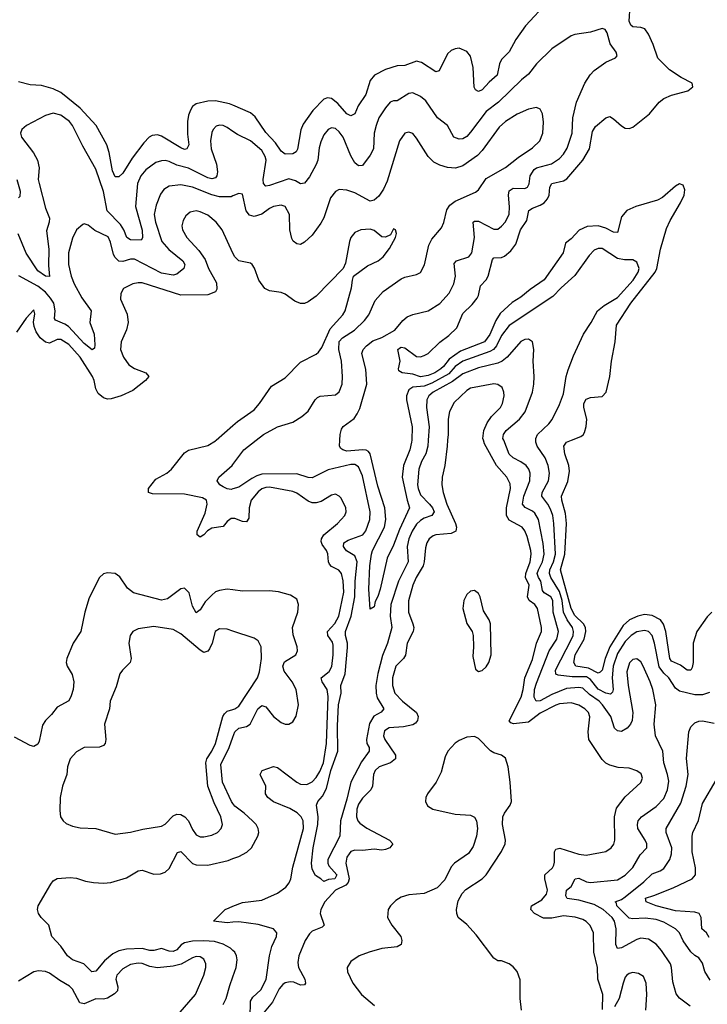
# Model space of a CAD drawing. Header units: inches. Extents: x 1843162 to 1959474, y 907081 to 1016326.
# Tile 478 of 656: x 1908897 to 1912455, y 987080 to 992178. Entities that reach past the tile are written whole.
import ezdxf

# ---------------------------------------------------------------- set-up
doc = ezdxf.new("R2010")
doc.units = ezdxf.units.IN
doc.header["$MEASUREMENT"] = 0
for name, color, linetype in [('B9908', 7, 'Continuous'), ('B9909', 7, 'Continuous'), ('B9918', 7, 'Continuous'), ('B9919', 7, 'Continuous')]:
    doc.layers.add(name, color=color, linetype=linetype)

msp = doc.modelspace()

# ---------------------------------------------------------------- linework, layer by layer
at = {"layer": 'B9908', "color": 5}
for points, elevation in [([(1910000, 989595.5), (1909990, 989595.5), (1909970, 989579.8), (1909950, 989553.5), (1909890, 989545.4), (1909868.1, 989531.9), (1909850, 989509.8), (1909830, 989499.2), (1909814.7, 989510), (1909814.2, 989530), (1909857, 989623), (1909866.8, 989670), (1909863.2, 989690), (1909842.4, 989702.4), (1909750, 989720.6), (1909582.9, 989722.9), (1909563.5, 989730), (1909563.5, 989750), (1909601, 989799), (1909657.7, 989830), (1909682.4, 989850), (1909750, 989935.5), (1909770, 989948.2), (1909870, 989973), (1909910, 989996.9), (1909913.6, 990000)], 480), ([(1910000, 989748.1), (1909990, 989744.8), (1909970, 989748.4), (1909950, 989758.7), (1909932.1, 989770), (1909918.2, 989790), (1909926.3, 989810), (1909996.5, 989870), (1910000, 989874.6)], 460), ([(1910000, 989225), (1909970, 989228.7), (1909930, 989222.2), (1909910, 989215.3), (1909890, 989198.6), (1909857, 989163), (1909830, 989121.7), (1909810, 989106.3), (1909790, 989140.7), (1909774, 989210), (1909750, 989234.8), (1909730, 989230.8), (1909661.5, 989178.5), (1909630, 989172.4), (1909485.3, 989210), (1909454.2, 989234.2), (1909413.9, 989293.9), (1909390, 989309.8), (1909350, 989313.6), (1909330, 989308.4), (1909310, 989289.6), (1909256.4, 989183.6), (1909233.6, 989110), (1909212.9, 989010), (1909172.9, 988950), (1909140.7, 988870), (1909137.6, 988850), (1909142.2, 988830), (1909167.2, 988787.2), (1909177.3, 988750), (1909173.6, 988710), (1909162.9, 988677.1), (1909150, 988651), (1909090, 988618.3), (1909060.2, 988579.8), (1909029.2, 988550), (1909015.2, 988524.8), (1908997.6, 988442.4), (1908990, 988426.6), (1908970, 988415.4), (1908950, 988419.7), (1908870, 988463.5)], 520), ([(1910000, 989012.2), (1909970, 989022), (1909930, 989024.7), (1909907.5, 989010), (1909892, 988950), (1909879.1, 988920.9), (1909870, 988908.1), (1909850, 988902), (1909830, 988914), (1909730, 988997.7), (1909690, 989020.3), (1909590, 989035.3), (1909510, 989024), (1909482.4, 989010), (1909468.8, 988990), (1909461.5, 988950), (1909473.7, 988870), (1909468.7, 988850), (1909428.5, 988810), (1909415.3, 988790), (1909396.5, 988723.5), (1909365.2, 988650), (1909360.8, 988610), (1909335.2, 988530), (1909342, 988450), (1909339.5, 988430), (1909330, 988420.5), (1909309, 988411), (1909230, 988409.8), (1909190, 988386.4), (1909157.8, 988350), (1909144.7, 988310), (1909139.6, 988270), (1909118.5, 988210), (1909106.5, 988150), (1909103.4, 988083.4), (1909108, 988050), (1909120.7, 988030), (1909136.5, 988016.5), (1909170, 988001.3), (1909210, 987993.4), (1909290.2, 987990.3), (1909390, 987960.4), (1909470, 987970.3), (1909532.9, 987987.1), (1909630, 988001.5), (1909650, 988013.1), (1909690, 988056.2), (1909710, 988064.1), (1909730, 988061.8), (1909751.1, 988051.1), (1909770, 988030.3), (1909790, 987984.9), (1909810, 987957.4), (1909830, 987946.9), (1909850, 987946.9), (1909890, 987955.6), (1909920.7, 987970), (1909939.7, 987990), (1909946, 988010), (1909937.5, 988050), (1909902.4, 988122.4), (1909870.9, 988210), (1909859.3, 988330), (1909864.3, 988350), (1909890.8, 988390), (1909910.3, 988430), (1909948.1, 988570), (1909955.7, 988584.3), (1909970, 988597.1), (1910000, 988606.5)], 540), ([(1910000, 988119.2), (1909992.1, 988130), (1909946.1, 988230), (1909937.9, 988322.1), (1909980.1, 988410), (1910000, 988462.6)], 520), ([(1910000, 987358.9), (1909987.8, 987370), (1909950, 987390.3), (1909904.4, 987404.4), (1909849.2, 987409.2), (1909790, 987407.1), (1909750, 987397.9), (1909732.6, 987387.4), (1909710, 987361.8), (1909690, 987353.1), (1909670, 987354.9), (1909630, 987367.9), (1909590, 987357.5), (1909570, 987358.3), (1909530, 987369.3), (1909450, 987366.1), (1909410, 987357.4), (1909378.8, 987341.2), (1909335.9, 987304.1), (1909290, 987250.9), (1909270, 987248.4), (1909228.7, 987288.7), (1909170, 987309.9), (1909144.2, 987330), (1909110, 987381.5), (1909063, 987430), (1909048, 987490), (1909007.4, 987530), (1908994.6, 987550), (1908988.5, 987570), (1908991.5, 987590), (1909057.4, 987702.6), (1909070, 987719.7), (1909090, 987731.1), (1909156.9, 987736.9), (1909190, 987732.8), (1909237.3, 987717.3), (1909278, 987710), (1909330, 987706.7), (1909368.7, 987710), (1909450, 987734.4), (1909510, 987771), (1909530, 987774.5), (1909590, 987752.8), (1909624.5, 987755.5), (1909650, 987764.7), (1909670, 987782.8), (1909713.5, 987866.5), (1909730, 987870.2), (1909790, 987809.4), (1909810, 987801.5), (1909870, 987800.5), (1909974.9, 987825.1), (1910000, 987834.1)], 520), ([(1910000, 987504.2), (1909970, 987501.2), (1909899.3, 987510), (1909959.7, 987570), (1909979.9, 987580.1), (1910000, 987587.6)], 480), ([(1909715.1, 987024.9), (1909806.6, 987130), (1909849.8, 987230), (1909860.3, 987270), (1909860.4, 987290), (1909850, 987313.7), (1909830, 987325.1), (1909810, 987326.8), (1909790, 987320.7), (1909732.9, 987287.1), (1909690, 987277.9), (1909610, 987269.2), (1909570, 987275.4), (1909530, 987290.4), (1909510, 987292.8), (1909470, 987286.5), (1909430, 987263.9), (1909399.4, 987230), (1909393.9, 987210), (1909403.7, 987170), (1909401.8, 987150), (1909386.8, 987133.2), (1909350, 987111.6), (1909330, 987106), (1909290, 987108.5), (1909230, 987081.8), (1909207.1, 987087.1), (1909170, 987157.6), (1909154.4, 987174.4), (1909103.5, 987203.5), (1909050, 987241.5), (1909030, 987249.7), (1908993.4, 987253.4), (1908970, 987248.4), (1908890, 987200.4)], 540), ([(1909950, 987079.1), (1909965.2, 987110), (1909983.6, 987176.4), (1910000, 987222.2)], 520)]:
    msp.add_lwpolyline(points, dxfattribs=dict(at, elevation=elevation))
at = {"layer": 'B9909', "color": 5}
for points, elevation in [([(1910000, 991734.7), (1909982.3, 991742.3), (1909910, 991757.1), (1909870, 991755.3), (1909810, 991741.6), (1909791.4, 991728.6), (1909780.6, 991710), (1909770, 991682.9), (1909764.4, 991650), (1909764.5, 991584.5), (1909771.4, 991530), (1909761.6, 991510), (1909750, 991506), (1909730, 991513.6), (1909630, 991575.4), (1909610, 991581.3), (1909582.5, 991577.6), (1909566.7, 991570), (1909539.1, 991540.9), (1909479, 991461.1), (1909430, 991383.5), (1909410, 991364), (1909390, 991364.4), (1909376.1, 991396.1), (1909360.1, 991490), (1909347, 991530), (1909292.8, 991630), (1909210, 991720.4), (1909110, 991800.2), (1909070, 991819.9), (1909010, 991836.5), (1908950, 991840.8), (1908890, 991856)], 420), ([(1910000, 991599.6), (1909970, 991619.8), (1909950, 991629.8), (1909930, 991631.4), (1909913.6, 991626.4), (1909897.3, 991610), (1909890, 991594.5), (1909883.5, 991550), (1909887.9, 991510), (1909915.6, 991430), (1909919.5, 991390), (1909917.3, 991370), (1909910, 991359.8), (1909890, 991354.5), (1909870, 991358.9), (1909770, 991408.7), (1909710, 991425.1), (1909670, 991443.8), (1909650, 991448.1), (1909630, 991447.9), (1909601.5, 991438.5), (1909550, 991399.8), (1909523.5, 991370), (1909505.5, 991330), (1909496.5, 991210), (1909530, 991087.3), (1909532.3, 991047.7), (1909524.5, 991035.5), (1909470, 991038.4), (1909450.8, 991050), (1909434.6, 991090), (1909417.4, 991117.4), (1909348.9, 991188.9), (1909330.9, 991289.1), (1909290, 991403.5), (1909222.8, 991522.8), (1909169.9, 991629.9), (1909154, 991650), (1909110, 991683.2), (1909070, 991694.7), (1909030, 991682.2), (1908932.4, 991630), (1908907.2, 991610), (1908900.3, 991590), (1908905.2, 991570), (1908968.3, 991488.3), (1908988.8, 991450), (1908997, 991410), (1908992.7, 991350), (1908996.4, 991330), (1909030, 991201.6), (1909050.1, 991150), (1909049.4, 991130), (1909035.6, 991084.4), (1909047, 990990), (1909045.2, 990905.2), (1909051.1, 990848.9), (1909030, 990849.3), (1908990, 990878.3), (1908929.6, 990969.6), (1908888.7, 991068.7)], 440), ([(1908881.5, 991350), (1908898.8, 991290), (1908897.7, 991262.3), (1908890, 991255.6)], 420), ([(1910000, 991265.5), (1909990, 991261.4), (1909930, 991261.1), (1909890, 991271.1), (1909790, 991310.9), (1909730, 991322.5), (1909670, 991315.8), (1909641.8, 991298.2), (1909625.6, 991274.4), (1909602.2, 991217.8), (1909593.1, 991170), (1909598.5, 991130), (1909632.7, 991030), (1909667.7, 990987.7), (1909741.4, 990930), (1909750.9, 990910), (1909746.7, 990890), (1909710, 990859.8), (1909690, 990854.7), (1909630, 990864.8), (1909490, 990938.3), (1909470, 990937.3), (1909430, 990925.2), (1909410, 990928.2), (1909390, 990947.3), (1909382.6, 990962.6), (1909366.5, 991026.5), (1909353.5, 991053.5), (1909285.6, 991085.6), (1909250, 991114.7), (1909230, 991120.7), (1909222.9, 991117.1), (1909190, 991089.6), (1909170, 991047), (1909149, 990971), (1909149, 990910), (1909162.7, 990850), (1909178.3, 990810), (1909217.4, 990737.4), (1909266.2, 990670), (1909260.1, 990610), (1909281.3, 990550), (1909286.1, 990493.9), (1909283.4, 990476.6), (1909271.4, 990468.6), (1909230, 990502), (1909148.7, 990588.7), (1909130, 990601.5), (1909081.8, 990621.8), (1909076.1, 990630), (1909080.5, 990670), (1909072.3, 990710), (1909056.7, 990736.7), (1909030, 990767.6), (1908990, 990797.9), (1908892.4, 990852.4)], 460), ([(1910000, 990969.1), (1909944.1, 991090), (1909913.8, 991130), (1909870, 991165.5), (1909830, 991182.5), (1909810, 991187.8), (1909779.1, 991180.9), (1909757, 991163), (1909742, 991138), (1909736.3, 991110), (1909738.5, 991090), (1909761, 991050), (1909822.9, 990982.9), (1909855.8, 990935.8), (1909873.7, 990890), (1909914.9, 990814.9), (1909916.9, 990783.1), (1909910, 990768.8), (1909870, 990753.3), (1909730, 990750.8), (1909530, 990814.7), (1909510, 990816), (1909482, 990810), (1909434.3, 990785.7), (1909419.3, 990760.7), (1909418.3, 990730), (1909453.1, 990653.1), (1909457.1, 990610), (1909448.7, 990571.3), (1909422.2, 990510), (1909417.8, 990470), (1909433.8, 990430), (1909461.1, 990390), (1909490, 990371.7), (1909548.4, 990350), (1909564.4, 990330), (1909547.2, 990310), (1909482.7, 990257.3), (1909422.3, 990230), (1909370, 990213.9), (1909350, 990213.6), (1909330, 990219.9), (1909302.2, 990242.2), (1909290, 990267.3), (1909282.1, 990310), (1909272.6, 990330), (1909210, 990430.8), (1909150, 990496.2), (1909110, 990521.8), (1909090, 990521.1), (1909050, 990503.2), (1909030, 990507.7), (1909002.7, 990530), (1908981.1, 990561.1), (1908971, 990590), (1908967.7, 990612.3), (1908974.3, 990654.3), (1908970, 990675.1), (1908930, 990632.3), (1908879.8, 990560.2)], 480), ([(1909913.6, 990000), (1910000, 990076.4)], 480)]:
    msp.add_lwpolyline(points, dxfattribs=dict(at, elevation=elevation))
at = {"layer": 'B9918', "color": 5}
for points, elevation in [([(1911010.1, 990000), (1911008.1, 989970), (1910997.7, 989930), (1910976, 989890), (1910961.6, 989850), (1910955.5, 989770), (1910957.8, 989750), (1910970, 989718.5), (1911017.9, 989670), (1911033, 989650), (1911040.7, 989630), (1911029.6, 989610.4), (1910990, 989596.9), (1910970, 989584.9), (1910950, 989565.4), (1910927.2, 989530), (1910910.9, 989490), (1910901.5, 989450), (1910905.9, 989370), (1910857.2, 989270), (1910817.4, 989150), (1910813.2, 989090), (1910822.5, 989030), (1910800.6, 988950), (1910774.2, 988885.8), (1910750, 988792.4), (1910739.9, 988730), (1910741.2, 988690), (1910746.8, 988666.8), (1910781, 988610), (1910766.9, 988593.1), (1910728.4, 988571.6), (1910705.8, 988534.2), (1910690.5, 988450), (1910693.3, 988430), (1910704.7, 988410), (1910705.4, 988390), (1910665.2, 988334.8), (1910610.7, 988229.3), (1910590, 988141.3), (1910555.7, 988030), (1910553.4, 987950), (1910491.3, 987830), (1910490.2, 987810), (1910496.6, 987796.6), (1910538.2, 987750), (1910527.3, 987730), (1910494.7, 987725.3), (1910470, 987715.3), (1910455.3, 987730), (1910426.5, 987746.5), (1910410, 987779.3), (1910406.3, 987810), (1910415.9, 987890), (1910439.4, 988010), (1910440.5, 988050), (1910431.8, 988110), (1910439.8, 988130), (1910462.6, 988157.4), (1910483.6, 988196.4), (1910506.7, 988290), (1910543.1, 988390), (1910541.3, 988521.3), (1910546.3, 988630), (1910560.6, 988690), (1910557.8, 988730), (1910580.1, 988790), (1910592.4, 988927.6), (1910593.2, 988950), (1910583.2, 988990), (1910583, 989010), (1910610.9, 989090), (1910629.9, 989190), (1910632.7, 989270), (1910642.9, 989370), (1910630, 989402), (1910588.3, 989428.3), (1910579, 989439), (1910572.1, 989450), (1910574, 989470), (1910596.4, 989483.6), (1910671.9, 989510), (1910688.5, 989531.5), (1910709, 989590), (1910710.3, 989630), (1910670, 989815.6), (1910650, 989863.5), (1910630, 989874.5), (1910610, 989875), (1910493.3, 989846.7), (1910410, 989806.1), (1910390, 989806.8), (1910330, 989827), (1910150, 989824.8), (1910123.2, 989816.8), (1910097.3, 989802.7), (1910030, 989758), (1910000, 989748.1)], 460), ([(1910000, 989874.6), (1910056.8, 989950), (1910120.1, 990000)], 460), ([(1911110.9, 990000), (1911107.8, 989970), (1911096.6, 989870), (1911082.3, 989810), (1911080.2, 989770), (1911087.4, 989730), (1911106.7, 989670), (1911152.4, 989570), (1911156.1, 989550), (1911153.5, 989530), (1911130, 989517.6), (1911050, 989510.5), (1911035.3, 989504.7), (1911015.2, 989490), (1911003.7, 989470), (1910996.3, 989443.7), (1910990.1, 989370.1), (1910984.4, 989350), (1910948.1, 989290), (1910930.2, 989250.2), (1910909, 989169), (1910908, 989110), (1910931.7, 989050), (1910936.4, 989030), (1910933.3, 989010), (1910901.5, 988950), (1910892.5, 988887.5), (1910881.8, 988870), (1910842.7, 988830), (1910826.4, 988770), (1910825, 988730), (1910838.4, 988690), (1910877.5, 988650), (1910950.1, 988590.1), (1910958.8, 988570), (1910955.4, 988550), (1910944.6, 988535.4), (1910930, 988526.7), (1910882.8, 988517.2), (1910808.9, 988511.1), (1910785, 988495), (1910779.5, 988470), (1910785.5, 988450), (1910841.3, 988370), (1910841.7, 988350), (1910815.8, 988330), (1910756.5, 988310), (1910736.8, 988290), (1910728.1, 988270), (1910721.8, 988210), (1910714, 988190), (1910670, 988146.6), (1910650, 988115.4), (1910641.5, 988090), (1910640.1, 988050), (1910646.8, 988030), (1910657.3, 988017.3), (1910692.5, 987992.5), (1910810.2, 987930), (1910827.2, 987910), (1910811.2, 987890), (1910790, 987882), (1910770, 987878.4), (1910730, 987882.7), (1910670, 987875.9), (1910630, 987877.4), (1910610, 987870.8), (1910600.6, 987859.4), (1910590, 987841), (1910583.9, 987810), (1910601, 987730), (1910596.7, 987710), (1910583.6, 987696.4), (1910530, 987669.9), (1910475, 987610), (1910455.2, 987570), (1910451.3, 987550), (1910472.6, 987490), (1910460.9, 987479.1), (1910410, 987458.4), (1910395.3, 987444.7), (1910374.4, 987410), (1910341, 987330), (1910336.1, 987296.1), (1910339.1, 987270), (1910372.2, 987210), (1910374.8, 987190), (1910370, 987180.4), (1910350, 987178), (1910315.1, 987195.1), (1910296.6, 987196.6), (1910270, 987191.3), (1910257.8, 987182.2), (1910239.6, 987160.4), (1910204.6, 987090), (1910152.1, 987027.9)], 480), ([(1910925, 990000), (1910924.7, 989990), (1910915.3, 989950), (1910883.2, 989870), (1910876.4, 989810), (1910901.6, 989690), (1910914.1, 989650), (1910861, 989539), (1910830, 989456.8), (1910798.7, 989390), (1910761.4, 989230), (1910750, 989192), (1910735.1, 989164.9), (1910730, 989138), (1910710, 989126), (1910703.6, 989230), (1910708.7, 989350), (1910717.1, 989410), (1910722.8, 989430), (1910783.7, 989550), (1910790.4, 989590), (1910786.4, 989650), (1910750, 989762.6), (1910709.4, 989929.4), (1910701.3, 989941.3), (1910689.3, 989949.3), (1910671.5, 989951.5), (1910590, 989943.3), (1910568.5, 989950), (1910558, 989958), (1910552.1, 989970), (1910553.8, 990000)], 440), ([(1911912.7, 987052.7), (1911913.4, 987130), (1911887.9, 987210), (1911885.9, 987270), (1911867.9, 987350), (1911866, 987450), (1911848.1, 987488.1), (1911828.2, 987508.2), (1911810, 987519.3), (1911770.5, 987530.5), (1911710, 987537.1), (1911650, 987525.4), (1911606.3, 987526.3), (1911561.2, 987550), (1911542, 987570), (1911545.4, 987590), (1911599.2, 987620.8), (1911623.2, 987650), (1911628.1, 987670), (1911613.4, 987730), (1911613.6, 987750), (1911653, 987787), (1911660.3, 987799.7), (1911664.3, 987815.7), (1911664.5, 987870), (1911670, 987883.6), (1911691.5, 987888.5), (1911790, 987856.8), (1911828.6, 987851.4), (1911930, 987870.4), (1911958, 987890), (1911971.3, 987908.7), (1911976.8, 987930), (1911974.1, 988050), (1911984.3, 988095.7), (1912030, 988153.6), (1912110, 988228.8), (1912118.7, 988250), (1912112.6, 988272.6), (1912090, 988288.2), (1912050, 988302.6), (1911994.1, 988305.9), (1911950, 988317.4), (1911930, 988327.7), (1911910, 988347.2), (1911842.3, 988450), (1911837.3, 988490), (1911847.4, 988567.4), (1911840.2, 988590), (1911821.2, 988610), (1911790, 988628.7), (1911750, 988639.9), (1911690, 988634.9), (1911670, 988629.4), (1911590, 988586.9), (1911530, 988541.4), (1911452.2, 988532.2), (1911437.2, 988537.2), (1911430, 988547), (1911492.3, 988670), (1911502.4, 988710), (1911509.7, 988770.3), (1911550, 988864.4), (1911570.3, 988949.7), (1911596.2, 989010), (1911597.2, 989030), (1911575.8, 989130), (1911562.3, 989150), (1911533.6, 989170), (1911524.4, 989190), (1911532.9, 989250), (1911514.7, 989290), (1911515.6, 989310), (1911538.3, 989370), (1911543.3, 989410), (1911541.8, 989430), (1911521.9, 989501.9), (1911510.9, 989530.9), (1911496, 989550), (1911430, 989586.4), (1911416.2, 989610), (1911416.1, 989650), (1911436.6, 989750), (1911435.3, 989775.3), (1911416.5, 989810), (1911363.9, 989870), (1911302.1, 989982.1), (1911296.8, 990000)], 480), ([(1912365.6, 987070), (1912310, 987111.3), (1912293.8, 987133.8), (1912275.8, 987195.8), (1912269.9, 987269.9), (1912263.9, 987290), (1912218.3, 987358.3), (1912190, 987391.6), (1912150, 987417.3), (1912110, 987422.2), (1912090, 987415.8), (1912010, 987371.4), (1911989.2, 987369.2), (1911981.7, 987390), (1911983.7, 987470), (1911974.2, 987510), (1911962.1, 987530), (1911915.3, 987570), (1911870, 987597.2), (1911790, 987619.7), (1911730, 987626.8), (1911722, 987642), (1911725.5, 987670), (1911750, 987690.2), (1911770.8, 987729.2), (1911790, 987732.6), (1911830, 987713.6), (1911850, 987710.5), (1911990, 987724.5), (1912030, 987748.8), (1912070, 987787.5), (1912106.7, 987853.3), (1912142, 987890), (1912142.3, 987910), (1912133.2, 987930), (1912094.9, 987990), (1912092.7, 988010), (1912096.8, 988030), (1912113.6, 988050), (1912190, 988104.6), (1912230, 988145.8), (1912248.3, 988190), (1912254.8, 988234.8), (1912249.4, 988269.4), (1912230.5, 988330), (1912224, 988390), (1912186.3, 988470), (1912180.2, 988530), (1912188.2, 988630), (1912173.2, 988710), (1912159.6, 988750), (1912122.3, 988830), (1912110, 988852.3), (1912090, 988868.6), (1912070, 988865.6), (1912052.9, 988847.1), (1912038.4, 988801.6), (1912044.4, 988730), (1912068.9, 988590), (1912066, 988550), (1912057.1, 988530), (1912040.2, 988510), (1912010, 988492.8), (1911990, 988495.1), (1911975.1, 988510), (1911955.4, 988570), (1911913.1, 988630), (1911894.5, 988650), (1911844.4, 988684.4), (1911810, 988716), (1911790, 988720.5), (1911725.7, 988714.3), (1911650, 988683.9), (1911590, 988650.7), (1911569.6, 988649.6), (1911558.5, 988670), (1911561.3, 988710), (1911570, 988742.6), (1911637.2, 988910), (1911676.5, 988970), (1911684.8, 989010), (1911657.6, 989110), (1911655.5, 989170), (1911644.2, 989190), (1911610.3, 989210.3), (1911602.2, 989222.2), (1911592.9, 989270), (1911580.4, 989290), (1911574.9, 989310), (1911580.4, 989330), (1911602.5, 989370), (1911611.1, 989410), (1911605.5, 989465.5), (1911581.2, 989590), (1911562.6, 989622.6), (1911550, 989633.3), (1911511.7, 989651.7), (1911498.7, 989670), (1911504.5, 989710), (1911536, 989790), (1911538.3, 989830), (1911531.6, 989850), (1911516.5, 989870), (1911490, 989889.3), (1911450, 989909.3), (1911430, 989927.5), (1911401.2, 990000)], 460), ([(1912465.3, 988694.7), (1912430, 988682.3), (1912390, 988681.9), (1912310, 988700.5), (1912290, 988716.8), (1912255.7, 988770), (1912230, 988794.6), (1912206.3, 988826.3), (1912181.9, 988950), (1912170, 988988.6), (1912150, 989009.2), (1912130, 989014.8), (1912090, 989009), (1912060.4, 988990), (1912030, 988957.7), (1911990, 988895.7), (1911967.4, 988830), (1911963.1, 988770), (1911967.9, 988710), (1911964.9, 988695.1), (1911953.8, 988686.2), (1911930, 988691.5), (1911890, 988712.2), (1911850, 988762.1), (1911830, 988775.1), (1911755.3, 988775.3), (1911683.5, 988783.5), (1911670, 988789.8), (1911669.9, 988810), (1911751.4, 988970), (1911760.3, 988990), (1911762.9, 989010), (1911757.1, 989030), (1911730.1, 989070.1), (1911711.2, 989110), (1911703.4, 989170), (1911690, 989217.1), (1911644.6, 989290), (1911638, 989310), (1911640.2, 989330), (1911658.4, 989370), (1911668.3, 989410), (1911660.5, 989570), (1911655, 989610), (1911643.9, 989643.9), (1911629.9, 989669.9), (1911599.2, 989710), (1911599.9, 989730), (1911632.1, 989790), (1911638.1, 989830), (1911631, 989870), (1911616.4, 989910), (1911574.4, 989970), (1911567, 989990), (1911567.5, 990000)], 440), ([(1912478, 989110), (1912453.3, 989086.7), (1912400.1, 989010), (1912381.6, 988950), (1912380.7, 988850), (1912376.2, 988823.8), (1912370, 988809.8), (1912350.2, 988809.8), (1912316.3, 988836.3), (1912270, 988855.7), (1912259.9, 988870), (1912239.5, 989010), (1912227.7, 989047.7), (1912212.8, 989070), (1912170, 989093), (1912130, 989098.8), (1912094.7, 989090), (1912052.1, 989070), (1912019.3, 989040.7), (1911950.6, 988930), (1911925.8, 988870), (1911910, 988809), (1911900.4, 988799.6), (1911890, 988793.9), (1911839.7, 988819.7), (1911775.1, 988830), (1911763.5, 988850), (1911771.7, 988890), (1911817.4, 988970), (1911825.5, 989010), (1911824.2, 989030), (1911813.6, 989050), (1911770, 989093), (1911750, 989129.9), (1911695.3, 989330), (1911717.3, 989410), (1911726.7, 989570), (1911721.1, 989621.1), (1911701.2, 989690), (1911699.5, 989710), (1911732.9, 989787.1), (1911740.9, 989840.9), (1911737.5, 989870), (1911716.7, 989930), (1911711.9, 989970), (1911726.8, 989990), (1911752.4, 990000)], 420), ([(1910000, 987587.6), (1910050, 987606.1), (1910150, 987618.7), (1910230, 987654.4), (1910273.6, 987686.4), (1910290.9, 987709.1), (1910299.1, 987730), (1910309.9, 987790), (1910364.9, 987990), (1910363.4, 988030), (1910353, 988050), (1910331.5, 988071.5), (1910293.7, 988093.7), (1910210, 988128.4), (1910181.1, 988150), (1910169.3, 988170), (1910170.6, 988210), (1910140.7, 988270), (1910151.3, 988290), (1910210, 988311.8), (1910230, 988306.2), (1910330, 988229.5), (1910350, 988219.3), (1910381.5, 988218.5), (1910410, 988232.1), (1910430, 988254.1), (1910450, 988285.1), (1910469.2, 988330), (1910483.4, 988430), (1910493.1, 988673.1), (1910487.1, 988710), (1910462.1, 988750), (1910457.2, 988770), (1910497.5, 988802.5), (1910511.1, 988828.9), (1910518.7, 988890), (1910518.6, 988938.6), (1910514.8, 988954.8), (1910490.9, 988990), (1910489, 989010), (1910527.8, 989052.2), (1910548.5, 989090), (1910573.1, 989213.1), (1910570, 989272.3), (1910561, 989310), (1910547.5, 989327.5), (1910510, 989346.6), (1910499.1, 989359.1), (1910494.1, 989370), (1910491.7, 989411.7), (1910483.8, 989430), (1910460.9, 989460.9), (1910456.5, 989476.5), (1910457.8, 989490), (1910471, 989510), (1910541.4, 989570), (1910579.6, 989610), (1910586, 989630), (1910583.5, 989650), (1910559.6, 989699.6), (1910550, 989711.6), (1910530, 989721.3), (1910510, 989716), (1910456.9, 989683.1), (1910430, 989675.6), (1910410, 989676.4), (1910390, 989684.1), (1910330, 989726), (1910310, 989734.6), (1910190, 989756.7), (1910170, 989756.1), (1910150, 989748.2), (1910130, 989732.5), (1910095.1, 989690), (1910084.3, 989650), (1910082.4, 989597.6), (1910070, 989578.4), (1910050, 989580.2), (1910010, 989595.4), (1910000, 989595.5)], 480), ([(1910000, 988462.6), (1910010.3, 988489.7), (1910030, 988510.1), (1910070, 988518.2), (1910089.9, 988530.1), (1910128.5, 988610), (1910150, 988626.1), (1910170, 988620.2), (1910210, 988570.1), (1910250, 988538.5), (1910270, 988530.2), (1910290, 988530.3), (1910310, 988542.6), (1910327.6, 988572.4), (1910338.5, 988630), (1910327.6, 988710), (1910306.4, 988750), (1910265.5, 988805.5), (1910257.8, 988830), (1910266.8, 988853.2), (1910324.8, 988890), (1910333.4, 988910), (1910333.1, 988930), (1910312.3, 988992.3), (1910307.7, 989030), (1910335.1, 989110), (1910339.7, 989150), (1910330, 989177), (1910297.5, 989197.5), (1910236, 989216), (1910190, 989220.4), (1910050, 989218.7), (1910000, 989225)], 520), ([(1910000, 988606.5), (1910010.3, 988609.7), (1910030, 988623.2), (1910127.1, 988770), (1910138.2, 988801.8), (1910147.4, 988870), (1910146.6, 988930), (1910130, 988962), (1910110, 988976.3), (1910000, 989012.2)], 540), ([(1912470, 987204.7), (1912441.3, 987250), (1912430, 987293.3), (1912410, 987321), (1912390, 987331.9), (1912370, 987351.9), (1912329, 987409), (1912310.4, 987450.4), (1912290.9, 987470), (1912230, 987505.8), (1912190, 987519.5), (1912133.8, 987526.2), (1912070, 987522.7), (1912050, 987525.9), (1911987.3, 987590), (1911984.1, 987604.1), (1911978, 987610), (1912010, 987623.1), (1912030, 987636.9), (1912126.5, 987713.5), (1912170, 987754.6), (1912210, 987770.1), (1912230, 987783.5), (1912260.4, 987830), (1912270, 987859.1), (1912270.8, 987890), (1912241, 987970), (1912241.4, 987990), (1912318.1, 988121.9), (1912345.3, 988210), (1912355, 988270), (1912347, 988353), (1912359.8, 988490), (1912370, 988515.8), (1912390, 988537), (1912410, 988545.3), (1912430, 988547.2), (1912490, 988535.5)], 440), ([(1911493.3, 987050), (1911486.3, 987110), (1911486.2, 987206.2), (1911470, 987249.5), (1911450, 987274), (1911430, 987289.6), (1911390, 987304.5), (1911370, 987305.1), (1911350, 987318.4), (1911259.4, 987439.4), (1911210, 987493.7), (1911166, 987530), (1911158.3, 987550), (1911156.9, 987570), (1911164.8, 987615.2), (1911185.9, 987654.1), (1911205.9, 987674.1), (1911289.5, 987730), (1911309.6, 987750), (1911390, 987870.6), (1911408.2, 987910), (1911411.1, 987930), (1911395.4, 988010), (1911395.8, 988050), (1911404.7, 988070), (1911435.1, 988110), (1911441.3, 988130), (1911435.3, 988230), (1911424.8, 988310), (1911410, 988354), (1911389.3, 988369.3), (1911350, 988381.6), (1911332.6, 988392.6), (1911270, 988455.4), (1911250, 988466.6), (1911210, 988462.7), (1911170, 988446.4), (1911150, 988432.1), (1911112.4, 988390), (1911098.9, 988361.1), (1911078.1, 988281.9), (1911051.4, 988230), (1911006.5, 988170), (1910998.3, 988150), (1910996.9, 988130), (1911006.6, 988106.6), (1911034.8, 988090), (1911150, 988063.8), (1911230, 988059.5), (1911249.1, 988049.1), (1911260.3, 988030), (1911265.8, 987990), (1911260.9, 987950), (1911243.1, 987896.9), (1911219, 987861), (1911146.4, 987810), (1911130, 987791.8), (1911095.6, 987724.4), (1911056.9, 987683.1), (1910990, 987653.8), (1910910, 987646.2), (1910870, 987633.8), (1910842.1, 987617.9), (1910814.6, 987590), (1910802.7, 987570), (1910799.6, 987530), (1910821.8, 987490), (1910868.7, 987430), (1910874.2, 987410), (1910870, 987389.8), (1910850, 987377.9), (1910770, 987368.3), (1910704.4, 987350), (1910653, 987330), (1910610, 987301.1), (1910591.4, 987270), (1910592.1, 987247.9), (1910621.1, 987190), (1910665.2, 987130), (1910733.2, 987073.2)], 520), ([(1912464.9, 987424.9), (1912450.5, 987450.5), (1912426.7, 987470), (1912422.9, 987530), (1912412.6, 987550), (1912390, 987557.3), (1912290, 987564), (1912189.6, 987590), (1912138, 987610), (1912135.1, 987630), (1912177.5, 987642.5), (1912277.2, 987682.8), (1912375.8, 987730), (1912394, 987750), (1912393.3, 987786.7), (1912376.4, 987870), (1912375.6, 987950), (1912380.4, 987970), (1912408.6, 988031.4), (1912430, 988119.3), (1912500, 988240)], 420), ([(1910000, 987834.1), (1910030, 987844.8), (1910071.9, 987868.1), (1910096.8, 987890), (1910128.8, 987950), (1910133.5, 987970), (1910130.8, 987990), (1910119.8, 988010), (1910101.3, 988030), (1910057.8, 988070), (1910010, 988105.4), (1910000, 988119.2)], 520), ([(1910088.8, 987010), (1910090, 987096.5), (1910102.8, 987117.2), (1910144.8, 987155.2), (1910172.3, 987207.7), (1910188.4, 987331.6), (1910201.3, 987378.7), (1910225.5, 987430), (1910227.9, 987450), (1910210.3, 987470.3), (1910130, 987493.4), (1910030, 987507.2), (1910000, 987504.2)], 480), ([(1910000, 987222.2), (1910017.2, 987270), (1910021.2, 987310), (1910019.1, 987330), (1910009.9, 987349.9), (1910000, 987358.9)], 520), ([(1912137, 987050), (1912141.1, 987130), (1912138.8, 987190), (1912124, 987224), (1912099.2, 987239.2), (1912070, 987243.9), (1912050, 987239.2), (1912038.9, 987230), (1912030, 987219.7), (1912018.5, 987190), (1911998.4, 987110), (1911973.8, 987066.2)], 480)]:
    msp.add_lwpolyline(points, dxfattribs=dict(at, elevation=elevation))
at = {"layer": 'B9918', "color": 5, "elevation": 520}
msp.add_lwpolyline([(1911250, 989222), (1911230, 989219.5), (1911210, 989200.9), (1911194, 989170), (1911189, 989130), (1911210, 989051.3), (1911237.1, 989010), (1911242.4, 988990), (1911245.5, 988930), (1911241.1, 988881.1), (1911255.3, 988815.3), (1911270, 988802.8), (1911290, 988807.7), (1911310, 988827.3), (1911324.5, 988850), (1911336.9, 988890), (1911332.3, 989050), (1911325.1, 989070), (1911296.6, 989116.6), (1911279.6, 989190), (1911270, 989206)], close=True, dxfattribs=at)
at = {"layer": 'B9919', "color": 5}
for points, elevation in [([(1911630, 992270.9), (1911514.3, 992145.7), (1911464.4, 992075.6), (1911430, 992012.1), (1911390, 991970.9), (1911379.2, 991950), (1911367.7, 991890), (1911325.2, 991854.8), (1911290, 991814), (1911270, 991806.6), (1911254.3, 991814.3), (1911247.9, 991827.9), (1911243.8, 991930), (1911230, 991989.6), (1911210, 992012.9), (1911170, 992029.8), (1911150, 992027.6), (1911130, 992018.8), (1911110, 992001), (1911067.7, 991912.3), (1911050, 991908.5), (1910976.4, 991956.4), (1910950, 991963.7), (1910890, 991941), (1910850, 991938.3), (1910790, 991920.2), (1910731.7, 991890), (1910710, 991862.4), (1910688.3, 991790), (1910648.6, 991731.4), (1910630, 991689.7), (1910617.2, 991682.8), (1910610, 991680.7), (1910590, 991690.6), (1910543.5, 991743.5), (1910510, 991769.9), (1910490, 991773.9), (1910470, 991766.4), (1910412.7, 991707.3), (1910363.7, 991636.3), (1910352.1, 991607.9), (1910333.3, 991506.6), (1910327, 991493), (1910310, 991482.8), (1910270, 991480.8), (1910250, 991496.8), (1910220.2, 991540.2), (1910170, 991594.1), (1910114.6, 991674.6), (1910090, 991696.2), (1910000, 991734.7)], 420), ([(1911752.4, 990000), (1911801, 990019), (1911812.5, 990027.5), (1911819.6, 990040.4), (1911828.6, 990071.4), (1911832.1, 990110), (1911815.4, 990170), (1911816.5, 990190), (1911827.8, 990212.2), (1911850, 990222.5), (1911910, 990227.5), (1911931.4, 990250), (1911949.8, 990330), (1911958.4, 990410), (1911977.8, 990510), (1911984.6, 990595.4), (1912058.8, 990710), (1912184.2, 990870), (1912194.1, 990890), (1912212.2, 990990), (1912243.8, 991096.2), (1912261.9, 991138.1), (1912316.7, 991230), (1912334.7, 991270), (1912337.7, 991297.7), (1912330, 991321.6), (1912310, 991327.3), (1912290, 991316.5), (1912222.2, 991257.8), (1912197, 991243), (1912084.2, 991210), (1912038.4, 991190), (1912010, 991156.8), (1911990, 991076.8), (1911970, 991077), (1911930, 991099.2), (1911890, 991110.6), (1911832.9, 991107.1), (1911791.2, 991088.8), (1911750, 991043.7), (1911720, 991020), (1911709.4, 990970), (1911610, 990831.4), (1911538.5, 990781.5), (1911490, 990740.4), (1911445.7, 990714.3), (1911383.3, 990656.7), (1911360.1, 990619.9), (1911330, 990547.2), (1911301.6, 990510), (1911178.2, 990461.8), (1911119.4, 990420.6), (1911090, 990381.9), (1911075.7, 990370), (1911044.2, 990350), (1911010, 990336), (1910970, 990329.5), (1910930, 990342.4), (1910875.3, 990350), (1910859, 990359), (1910856.2, 990370), (1910865.1, 990410), (1910853.2, 990470), (1910862.7, 990477.3), (1910870, 990482), (1910890, 990478.7), (1910950, 990433.7), (1910970, 990431.7), (1910990, 990438.3), (1911010, 990448.9), (1911070, 990508.3), (1911117.5, 990542.5), (1911158.4, 990581.6), (1911190, 990656.3), (1911237.4, 990702.6), (1911264.1, 990735.9), (1911271.3, 990750), (1911280.4, 990799.6), (1911309.5, 990830.5), (1911320.5, 990850), (1911343.5, 990936.5), (1911350, 990944.6), (1911390, 990947.1), (1911406, 990954.1), (1911438.6, 990981.4), (1911463.8, 991016.2), (1911488.7, 991090), (1911521.6, 991138.4), (1911531.9, 991190), (1911550, 991202.7), (1911590, 991217.2), (1911610, 991229.6), (1911627.1, 991250), (1911636, 991270), (1911640.4, 991310), (1911649.8, 991330), (1911710, 991343.1), (1911726.9, 991353.1), (1911809.9, 991450.1), (1911844.9, 991510), (1911861.3, 991598.7), (1911875.6, 991624.4), (1911930, 991670.2), (1911950, 991676.2), (1911970, 991665), (1912010, 991627.4), (1912030, 991615.8), (1912050, 991613.7), (1912070, 991620.7), (1912156.4, 991690), (1912205.1, 991750), (1912230, 991769.2), (1912270, 991786.7), (1912353.2, 991810), (1912379.5, 991830), (1912377, 991850), (1912319.3, 991879.3), (1912258.4, 991918.4), (1912198.9, 991978.9), (1912174.7, 992050), (1912150, 992103.5), (1912131, 992131), (1912110, 992137.7), (1912070, 992141.2), (1912058.5, 992150), (1912050.4, 992170.4), (1912055.5, 992250)], 420), ([(1910553.8, 990000), (1910555.4, 990030), (1910562.4, 990057.6), (1910570, 990071.4), (1910627, 990113), (1910643.6, 990136.4), (1910655.9, 990164.1), (1910692.2, 990290), (1910688.3, 990368.3), (1910667.4, 990450), (1910674.4, 990470), (1910691.6, 990490), (1910724.1, 990515.9), (1910770, 990532.5), (1910838, 990570), (1910878.9, 990621.1), (1910900.8, 990639.2), (1910930, 990651.3), (1911010, 990670.2), (1911071, 990709), (1911118.2, 990761.8), (1911143.7, 990810), (1911151.2, 990850), (1911144.5, 990915.5), (1911156.3, 990930), (1911220.5, 990950), (1911236.8, 990970), (1911250.3, 991050), (1911242.3, 991130), (1911250, 991135.2), (1911270, 991134), (1911350, 991092.6), (1911370, 991093.8), (1911390, 991108.3), (1911410, 991131.6), (1911428.7, 991171.3), (1911431.6, 991208.4), (1911425.2, 991270), (1911430, 991291.2), (1911450, 991305.1), (1911510, 991303.9), (1911524.7, 991310), (1911532.7, 991327.3), (1911537.9, 991370), (1911558.3, 991401.7), (1911570, 991410.7), (1911649, 991431), (1911690, 991458.6), (1911710, 991481.1), (1911730, 991513.1), (1911755.5, 991590), (1911758.4, 991670), (1911777, 991750), (1911821.2, 991850), (1911848, 991892), (1911870, 991915.6), (1911930, 991958.4), (1911978.9, 991981.1), (1911989, 991990), (1911982.7, 992010), (1911952.7, 992052.7), (1911936.8, 992110), (1911926.9, 992126.9), (1911910, 992132.3), (1911850, 992112.7), (1911770, 992101.7), (1911750, 992093.7), (1911650, 992026.4), (1911571.3, 991950), (1911530, 991896.4), (1911493.3, 991866.6), (1911374.8, 991750), (1911310, 991702.3), (1911230, 991594.8), (1911210, 991572.7), (1911190, 991561.8), (1911170, 991558.8), (1911142.4, 991570), (1911110.7, 991630.7), (1911058.7, 991670), (1910997.3, 991757.3), (1910970, 991780.7), (1910930, 991799.4), (1910910, 991795.4), (1910850, 991757.1), (1910830, 991757.8), (1910814.4, 991750), (1910790, 991721), (1910755.5, 991670), (1910740.8, 991630), (1910731.4, 991590), (1910727.7, 991510), (1910710, 991476.4), (1910670, 991423), (1910650, 991421.7), (1910630, 991436.4), (1910610, 991472.6), (1910570, 991569.8), (1910550, 991596.8), (1910530, 991613.6), (1910510, 991617.6), (1910493, 991610), (1910470, 991581.3), (1910454.7, 991545.3), (1910446.2, 991513.8), (1910439, 991450), (1910431.3, 991428.7), (1910396.6, 991363.4), (1910370, 991331), (1910350, 991328.7), (1910324, 991344), (1910290, 991354), (1910190, 991318.5), (1910170, 991316.2), (1910157.3, 991330), (1910155.8, 991350), (1910171.5, 991450), (1910167.5, 991470), (1910150, 991500.9), (1910090, 991551.1), (1910023.6, 991583.6), (1910000, 991599.6)], 440), ([(1910120.1, 990000), (1910158, 990030), (1910230, 990070.2), (1910310, 990093.6), (1910356.6, 990123.4), (1910389.8, 990150.2), (1910425.1, 990210), (1910437.8, 990222.2), (1910450.9, 990229.1), (1910530, 990236.1), (1910549.8, 990250.2), (1910564.6, 990290), (1910567.1, 990330), (1910561.4, 990410), (1910547.7, 990470), (1910550, 990511), (1910567, 990530), (1910628.4, 990570), (1910680.5, 990619.5), (1910702.4, 990650), (1910736.8, 990723.2), (1910777.3, 990770), (1910870, 990836.2), (1910890, 990845.2), (1910950, 990857.7), (1910970.7, 990869.3), (1910990.6, 990909.4), (1911013.4, 991010), (1911030, 991042), (1911079.8, 991100.2), (1911091.6, 991128.4), (1911106.5, 991193.5), (1911121.8, 991218.2), (1911150, 991238.2), (1911255.3, 991284.7), (1911270, 991297.6), (1911310, 991355.5), (1911410, 991411.8), (1911476, 991464), (1911550, 991513.5), (1911588.7, 991550), (1911604.1, 991590), (1911607.1, 991647.1), (1911602.4, 991690), (1911590, 991715.1), (1911570, 991723.6), (1911530, 991714.2), (1911470, 991688.2), (1911410, 991651.2), (1911378, 991622), (1911290, 991500.9), (1911265.3, 991474.7), (1911190, 991421.8), (1911151, 991409), (1911110, 991412.5), (1911070, 991424.8), (1911040.3, 991440.3), (1911009.9, 991469.9), (1910950, 991565.1), (1910930, 991588.2), (1910910, 991595.1), (1910890, 991591.1), (1910861.1, 991550), (1910798.3, 991341.7), (1910779.5, 991300.5), (1910755.6, 991264.4), (1910730, 991243.2), (1910710, 991238.8), (1910630, 991281.1), (1910590, 991295.7), (1910550, 991298), (1910530, 991288.5), (1910505.2, 991254.8), (1910470, 991151.6), (1910455.5, 991124.5), (1910410, 991062.3), (1910370, 991025.1), (1910350, 991014.3), (1910330, 991016.9), (1910311.9, 991031.9), (1910305.1, 991045.1), (1910294.8, 991090), (1910292.2, 991170), (1910270, 991210.9), (1910250, 991217.4), (1910210, 991209.8), (1910190, 991201), (1910150, 991171.3), (1910110, 991158), (1910086.2, 991166.2), (1910068.9, 991188.9), (1910050, 991273.6), (1910030, 991277.7), (1910000, 991265.5)], 460), ([(1910000, 990076.4), (1910023.2, 990096.8), (1910110, 990158.5), (1910138, 990190), (1910199.7, 990280.3), (1910270, 990323.6), (1910350, 990404.2), (1910430, 990446), (1910443, 990457), (1910459.1, 990480.9), (1910503.6, 990576.4), (1910569, 990650), (1910581.4, 990670), (1910614.2, 990790), (1910618, 990830), (1910624.5, 990850), (1910696.8, 990903.2), (1910751.6, 990930), (1910777.4, 990950), (1910810, 990993), (1910840.7, 991050), (1910846, 991070), (1910842, 991090), (1910830, 991094.5), (1910815.3, 991064.7), (1910790, 991051.1), (1910770, 991053.1), (1910730, 991085.5), (1910710, 991093), (1910661, 991090), (1910630, 991075.8), (1910610.3, 991050), (1910602.8, 991030), (1910582.3, 990917.7), (1910570.3, 990889.7), (1910430, 990746.8), (1910390, 990717.2), (1910370, 990708.7), (1910350, 990708.6), (1910320.7, 990720.7), (1910270, 990757.2), (1910250, 990764.8), (1910190, 990773.8), (1910165.8, 990785.8), (1910134.8, 990830), (1910112, 990892), (1910099.5, 990910), (1910090, 990916.9), (1910030, 990929.8), (1910009.2, 990949.2), (1910000, 990969.1)], 480), ([(1911567.5, 990000), (1911568, 990010), (1911576.2, 990030), (1911634.6, 990085.4), (1911651.9, 990108.1), (1911690, 990186), (1911710, 990240.7), (1911724.6, 990330), (1911735.5, 990364.5), (1911762.3, 990437.7), (1911814.8, 990550), (1911854, 990610), (1911885.7, 990670), (1911921.4, 990698.6), (1911990, 990739.8), (1912070.4, 990830), (1912096.1, 990870), (1912101.6, 990890), (1912090, 990921.6), (1912070, 990934.3), (1912025.6, 990934.4), (1911990, 990940.6), (1911910, 990992.9), (1911890, 990993.3), (1911870, 990984.5), (1911843.8, 990956.2), (1911770, 990854), (1911699.2, 990790), (1911656.1, 990743.9), (1911430, 990593.9), (1911390, 990542.3), (1911363, 990490), (1911347.7, 990470), (1911330, 990459.4), (1911190, 990409.4), (1911150, 990381.3), (1911116.5, 990343.5), (1911030, 990295.9), (1910990, 990280.5), (1910930, 990274.5), (1910910, 990260.6), (1910898.2, 990230), (1910897.3, 990210), (1910927.2, 990070), (1910925, 990000)], 440), ([(1911401.2, 990000), (1911397.2, 990010), (1911400.2, 990030), (1911413.8, 990050), (1911483.2, 990110), (1911512.6, 990147.4), (1911549.3, 990250), (1911557.1, 990290), (1911558.6, 990330), (1911553.6, 990410), (1911557.4, 990470), (1911549.8, 990509.8), (1911530, 990524), (1911510, 990521.8), (1911490, 990512.3), (1911418.8, 990430), (1911393.5, 990410), (1911370, 990399.9), (1911270, 990374.5), (1911190, 990344.4), (1911135.8, 990304.2), (1911035.3, 990250), (1911012.9, 990230), (1911002.8, 990210), (1911001.8, 990170), (1911014.8, 990070), (1911010.1, 990000)], 460), ([(1911296.8, 990000), (1911293.8, 990010), (1911297.7, 990050), (1911315, 990090), (1911337.5, 990122.5), (1911385.2, 990170), (1911395.6, 990190), (1911402.9, 990230), (1911401.2, 990250), (1911393.2, 990273.2), (1911370, 990289.8), (1911350, 990293), (1911229, 990270), (1911210, 990258.7), (1911144.7, 990195.3), (1911121, 990150), (1911114.2, 990110), (1911114, 990030), (1911110.9, 990000)], 480)]:
    msp.add_lwpolyline(points, dxfattribs=dict(at, elevation=elevation))

doc.saveas('drawing.dxf')
